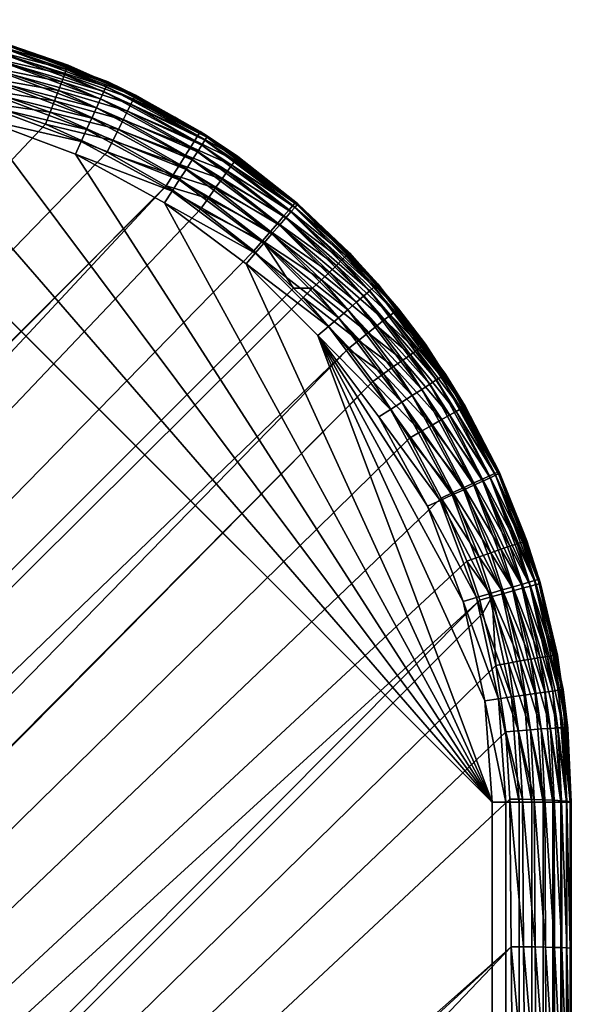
# Model space of a CAD drawing. Header units: inches. Extents: x 9 to 1809, y -164 to 1036.
# Tile 297 of 297: x 1795 to 1809, y 1011 to 1036. Entities that reach past the tile are written whole.
import ezdxf

# ---------------------------------------------------------------- set-up
doc = ezdxf.new("R2010")
doc.units = ezdxf.units.IN
doc.header["$MEASUREMENT"] = 0
doc.layers.get('0').update_dxf_attribs({"true_color": 0x1c1cb1})

msp = doc.modelspace()

# ---------------------------------------------------------------- meshes
at = {"color": 24, "true_color": 0xb01a1a}
mesh = msp.add_polyface(dxfattribs=at)
corners = [(1794.961, 1034.997, 906.431), (1792.892, 1035.44, 908.626), (1795.061, 1034.968, 908.626), (1796.261, 1034.556, 906.443), (1796.249, 1034.525, 908.626), (1794.544, 1033.463, 904.474), (1794.205, 1033.553, 904.469), (1794.633, 1033.777, 904.572), (1793.604, 1034.05, 904.56), (1794.716, 1034.07, 904.724), (1793.668, 1034.346, 904.712), (1794.789, 1034.335, 904.925), (1793.725, 1034.614, 904.914), (1794.852, 1034.563, 905.17), (1793.774, 1034.844, 905.159), (1794.901, 1034.748, 905.452), (1793.811, 1035.031, 905.44), (1794.937, 1034.884, 905.762), (1793.837, 1035.168, 905.749), (1794.957, 1034.968, 906.092), (1793.851, 1035.253, 906.078), (1796.713, 1034.372, 906.106), (1796.151, 1032.905, 904.487), (1796.27, 1033.21, 904.584), (1796.381, 1033.496, 904.735), (1796.48, 1033.754, 904.936), (1796.565, 1033.977, 905.182), (1796.634, 1034.157, 905.464), (1796.684, 1034.29, 905.775), (1793.852, 1035.282, 906.416), (1795.052, 1034.939, 908.974), (1795.027, 1034.852, 909.31), (1792.234, 1035.309, 909.626), (1794.985, 1034.711, 909.626), (1792.206, 1035.111, 909.912), (1794.929, 1034.519, 909.912), (1792.171, 1034.867, 910.159), (1794.86, 1034.282, 910.159), (1792.13, 1034.585, 910.359), (1794.779, 1034.009, 910.359), (1797.684, 1033.861, 909.31), (1797.623, 1033.727, 909.626), (1797.54, 1033.545, 909.912), (1797.438, 1033.321, 910.159), (1797.319, 1033.061, 910.359), (1794.69, 1033.705, 910.506), (1797.188, 1032.774, 910.506), (1794.595, 1033.382, 910.596), (1797.048, 1032.468, 910.596), (1794.497, 1033.049, 910.626), (1792.268, 1035.545, 908.974), (1797.722, 1033.943, 908.974), (1792.255, 1035.455, 909.31)]
mesh.append_faces([[corners[k] for k in face] for face in [(0, 1, 2), (0, 2, 3), (3, 2, 4), (5, 6, 7), (7, 6, 8), (7, 8, 9), (9, 8, 10), (9, 10, 11), (11, 10, 12), (11, 12, 13), (13, 12, 14), (13, 14, 15), (15, 14, 16), (15, 16, 17), (17, 16, 18), (17, 18, 19), (19, 18, 20), (0, 3, 21), (22, 5, 23), (23, 5, 7), (23, 7, 24), (24, 7, 9), (24, 9, 25), (25, 9, 11), (25, 11, 26), (26, 11, 13), (26, 13, 27), (27, 13, 15), (27, 15, 28), (28, 15, 17), (28, 17, 21), (21, 17, 19), (21, 19, 0), (0, 19, 20), (0, 20, 29), (4, 2, 30), (31, 32, 33), (33, 34, 35), (35, 36, 37), (37, 38, 39), (40, 31, 33), (41, 33, 35), (42, 35, 37), (43, 37, 39), (44, 39, 45), (46, 45, 47), (48, 47, 49), (30, 2, 50), (51, 30, 31), (31, 30, 52)]], dxfattribs={"color": 24})
mesh = msp.add_polyface(dxfattribs=at)
corners = [(1726.297, 939.653, 882.79), (1807.521, 1019.235, 904.45), (1807.774, 1017.558, 904.414), (1807.944, 1008.414, 904.229), (1732.573, 933.044, 884.034), (1807.907, 1012.127, 904.257), (1807.871, 1015.856, 904.359), (1806.137, 1023.462, 904.492), (1806.792, 1021.871, 904.483), (1722.46, 943.557, 882.543), (1807.115, 1020.884, 904.473), (1807.196, 1020.553, 904.469), (1722.33, 943.689, 882.534), (1803.793, 1027.233, 904.497), (1804.416, 1026.409, 904.497), (1805.344, 1024.976, 904.496), (1801.41, 1029.706, 904.497), (1802.409, 1028.761, 904.497), (1719.855, 946.207, 882.374), (1802.654, 1028.529, 904.497), (1799.2, 1031.345, 904.496), (1800.066, 1030.762, 904.497), (1717.075, 948.939, 882.551), (1794.205, 1033.553, 904.469), (1794.544, 1033.463, 904.474), (1796.151, 1032.905, 904.487), (1797.704, 1032.199, 904.494), (1711.849, 954.028, 883.063), (1782.062, 1034.296, 904.229), (1785.775, 1034.26, 904.257), (1713.301, 952.649, 882.79), (1789.504, 1034.223, 904.359), (1790.177, 1034.204, 904.383), (1791.861, 1034.046, 904.43), (1793.533, 1033.732, 904.461), (1790.185, 1034.525, 904.485), (1789.499, 1034.543, 904.462), (1790.191, 1034.824, 904.639), (1789.493, 1034.842, 904.616), (1790.194, 1035.094, 904.841), (1791.901, 1034.367, 904.53), (1791.936, 1034.666, 904.683), (1785.77, 1034.866, 904.52), (1789.485, 1035.111, 904.818), (1785.773, 1034.574, 904.363), (1782.062, 1034.889, 904.498), (1782.062, 1034.604, 904.339), (1792.171, 1034.867, 910.159), (1789.426, 1035.064, 910.159), (1789.426, 1034.778, 910.359), (1792.13, 1034.585, 910.359), (1789.426, 1034.462, 910.506), (1792.085, 1034.272, 910.506), (1789.426, 1034.125, 910.596), (1792.037, 1033.939, 910.596), (1789.426, 1033.778, 910.626), (1791.988, 1033.595, 910.626)]
mesh.append_faces([[corners[k] for k in face] for face in [(0, 1, 2), (3, 4, 5), (2, 6, 0), (0, 6, 5), (7, 8, 9), (9, 8, 10), (0, 10, 11), (0, 11, 1), (12, 13, 14), (9, 14, 15), (9, 15, 7), (16, 17, 18), (18, 17, 19), (18, 19, 13), (18, 20, 21), (18, 21, 16), (22, 23, 24), (24, 25, 22), (22, 25, 26), (22, 26, 20), (27, 28, 29), (30, 29, 31), (30, 31, 32), (32, 33, 30), (30, 33, 34), (30, 34, 23), (32, 31, 35), (35, 31, 36), (35, 36, 37), (37, 36, 38), (37, 38, 39), (40, 32, 35), (41, 35, 37), (42, 43, 38), (42, 38, 44), (44, 38, 36), (44, 36, 29), (29, 36, 31), (45, 42, 46), (46, 42, 44), (46, 44, 28), (28, 44, 29), (47, 48, 49), (50, 49, 51), (50, 51, 52), (52, 51, 53), (52, 53, 54), (54, 53, 55), (54, 55, 56)]], dxfattribs={"color": 24})
mesh = msp.add_polyface(dxfattribs=at)
corners = [(1796.261, 1034.556, 906.443), (1796.249, 1034.525, 908.626), (1796.721, 1034.4, 906.447), (1798.422, 1033.641, 906.456), (1797.734, 1033.971, 908.626), (1799.416, 1033.08, 906.458), (1799.405, 1033.059, 908.626), (1800.058, 1032.718, 906.46), (1800.239, 1032.603, 908.626), (1797.852, 1032.493, 904.589), (1796.151, 1032.905, 904.487), (1796.27, 1033.21, 904.584), (1797.991, 1032.769, 904.74), (1796.381, 1033.496, 904.735), (1798.115, 1033.018, 904.941), (1796.48, 1033.754, 904.936), (1798.222, 1033.233, 905.186), (1796.565, 1033.977, 905.182), (1798.309, 1033.407, 905.469), (1796.634, 1034.157, 905.464), (1798.372, 1033.535, 905.782), (1796.684, 1034.29, 905.775), (1798.41, 1033.614, 906.113), (1796.713, 1034.372, 906.106), (1800.043, 1032.693, 906.117), (1799.817, 1032.33, 905.187), (1799.921, 1032.496, 905.471), (1799.997, 1032.618, 905.784), (1797.722, 1033.943, 908.974), (1795.027, 1034.852, 909.31), (1797.684, 1033.861, 909.31), (1794.985, 1034.711, 909.626), (1797.623, 1033.727, 909.626), (1794.929, 1034.519, 909.912), (1797.54, 1033.545, 909.912), (1794.86, 1034.282, 910.159), (1797.438, 1033.321, 910.159), (1794.779, 1034.009, 910.359), (1797.319, 1033.061, 910.359), (1794.69, 1033.705, 910.506), (1797.188, 1032.774, 910.506), (1794.595, 1033.382, 910.596), (1797.048, 1032.468, 910.596), (1795.052, 1034.939, 908.974), (1799.853, 1032.002, 910.159), (1799.986, 1032.21, 909.912), (1800.094, 1032.378, 909.626), (1800.174, 1032.502, 909.31), (1800.223, 1032.578, 908.974)]
mesh.append_faces([[corners[k] for k in face] for face in [(0, 1, 2), (2, 1, 3), (3, 1, 4), (3, 4, 5), (5, 4, 6), (5, 6, 7), (7, 6, 8), (9, 10, 11), (9, 11, 12), (12, 11, 13), (12, 13, 14), (14, 13, 15), (14, 15, 16), (16, 15, 17), (16, 17, 18), (18, 17, 19), (18, 19, 20), (20, 19, 21), (20, 21, 22), (22, 21, 23), (3, 5, 24), (25, 14, 16), (26, 16, 18), (26, 18, 27), (27, 18, 20), (27, 20, 24), (24, 20, 22), (24, 22, 3), (3, 22, 23), (3, 23, 2), (2, 23, 0), (7, 24, 5), (28, 29, 30), (30, 31, 32), (32, 33, 34), (34, 35, 36), (36, 37, 38), (38, 39, 40), (40, 41, 42), (4, 1, 28), (28, 1, 43), (38, 44, 36), (36, 45, 34), (34, 46, 32), (32, 46, 47), (32, 47, 30), (30, 47, 48), (30, 48, 28), (28, 48, 6), (28, 6, 4)]], dxfattribs={"color": 24})
mesh = msp.add_polyface(dxfattribs=at)
corners = [(1807.944, 1008.414, 904.229), (1732.573, -61.487, 884.034), (1732.573, 933.044, 884.034), (1727.606, 933.044, 882.838), (1727.606, -61.487, 882.838), (1724.051, 933.044, 882.175), (1724.051, -61.487, 882.175), (1722.428, 933.044, 881.872), (1722.428, -61.487, 881.872), (1717.207, 933.044, 881.181), (1717.207, -61.487, 881.181), (1715.405, 933.044, 881.038), (1715.405, -61.487, 881.038), (1711.957, 933.044, 880.765), (1807.907, 1012.127, 904.257), (1727.574, 938.308, 883.043), (1726.297, 939.653, 882.79), (1727.563, 938.32, 883.041), (1722.46, 943.557, 882.543), (1807.115, 1020.884, 904.473), (1719.855, 946.207, 882.374), (1803.793, 1027.233, 904.497), (1722.33, 943.689, 882.534), (1804.416, 1026.409, 904.497), (1717.242, 948.776, 882.54), (1717.075, 948.939, 882.551), (1799.2, 1031.345, 904.496), (1713.301, 952.649, 882.79), (1794.205, 1033.553, 904.469), (1706.692, 958.926, 884.034), (1782.062, 1034.296, 904.229), (1711.849, 954.028, 883.063), (1785.775, 1034.26, 904.257), (1711.928, 953.954, 883.049), (1722.406, 938.309, 882.009), (1727.535, 938.28, 883.034), (1722.312, 943.537, 882.517), (1717.059, 948.756, 882.52), (1717.149, 943.559, 881.732), (1711.891, 948.78, 882.009), (1711.832, 953.935, 883.042), (1717.193, 938.309, 881.319), (1711.927, 943.559, 881.319), (1711.949, 938.309, 880.904)]
mesh.append_faces([[corners[k] for k in face] for face in [(0, 1, 2), (2, 1, 3), (3, 4, 5), (5, 6, 7), (7, 8, 9), (9, 10, 11), (11, 12, 13), (14, 2, 15), (16, 14, 17), (17, 14, 15), (18, 19, 16), (20, 21, 22), (22, 23, 18), (24, 25, 26), (24, 26, 20), (27, 28, 25), (29, 30, 31), (31, 32, 33), (33, 32, 27), (5, 7, 34), (16, 17, 35), (17, 15, 35), (35, 15, 2), (35, 2, 3), (20, 22, 36), (36, 22, 18), (36, 18, 34), (27, 25, 37), (37, 25, 24), (37, 24, 38), (38, 24, 20), (27, 39, 33), (33, 39, 40), (3, 5, 35), (35, 5, 34), (35, 34, 16), (16, 34, 18), (41, 9, 11), (20, 36, 38), (38, 36, 34), (38, 34, 41), (41, 34, 7), (41, 7, 9), (27, 37, 39), (39, 37, 38), (39, 38, 42), (42, 38, 41), (42, 41, 43), (43, 41, 11), (43, 11, 13)]], dxfattribs={"color": 24})
mesh = msp.add_polyface(dxfattribs=at)
corners = [(1791.988, -162.039, 910.626), (1794.497, -161.493, 910.626), (1807.426, -144.222, 910.627), (1796.904, -160.595, 910.626), (1799.158, -159.364, 910.626), (1789.426, -162.222, 910.626), (1789.426, 1033.778, 910.626), (1800.239, -161.047, 908.626), (1799.427, -161.542, 906.458), (1802.27, -159.527, 908.626), (1800.995, -160.536, 906.461), (1800.881, -158.589, 904.497), (1802.177, -157.449, 904.497), (1801.088, -158.849, 904.591), (1800.057, -159.212, 904.497), (1800.249, -159.483, 904.591), (1800.429, -159.736, 904.74), (1801.282, -159.092, 904.74), (1800.591, -159.965, 904.941), (1801.457, -159.312, 904.941), (1800.731, -160.162, 905.187), (1801.608, -159.501, 905.187), (1800.844, -160.322, 905.471), (1801.73, -159.655, 905.471), (1800.927, -160.44, 905.784), (1801.82, -159.768, 905.784), (1800.978, -160.512, 906.118), (1801.875, -159.837, 906.118), (1798.623, -160.139, 904.496), (1798.789, -160.426, 904.591), (1798.943, -160.694, 904.741), (1799.082, -160.936, 904.942), (1799.202, -161.145, 905.187), (1799.299, -161.314, 905.471), (1799.37, -161.439, 905.783), (1797.11, -160.933, 904.492), (1797.247, -161.232, 904.588), (1797.048, -160.911, 910.596), (1801.214, -157.825, 910.626), (1799.345, -159.656, 910.596), (1801.441, -158.088, 910.596), (1799.528, -159.94, 910.506), (1801.662, -158.342, 910.506), (1799.698, -160.206, 910.359), (1801.868, -158.581, 910.359), (1799.853, -160.446, 910.159), (1802.056, -158.797, 910.159), (1799.986, -160.653, 909.912), (1802.217, -158.983, 909.912), (1800.094, -160.821, 909.626), (1802.348, -159.134, 909.626), (1800.174, -160.945, 909.31), (1802.444, -159.246, 909.31), (1800.223, -161.021, 908.974), (1802.504, -159.314, 908.974), (1797.188, -161.217, 910.506), (1797.319, -161.505, 910.359)]
mesh.append_faces([[corners[k] for k in face] for face in [(0, 1, 2), (1, 3, 2), (2, 3, 4), (0, 2, 5), (5, 2, 6), (7, 8, 9), (9, 8, 10), (11, 12, 13), (14, 11, 15), (15, 11, 13), (15, 13, 16), (16, 13, 17), (16, 17, 18), (18, 17, 19), (18, 19, 20), (20, 19, 21), (20, 21, 22), (22, 23, 24), (24, 25, 26), (26, 27, 10), (28, 14, 29), (29, 14, 15), (29, 15, 30), (30, 15, 16), (30, 16, 31), (31, 16, 18), (31, 18, 32), (32, 18, 20), (33, 20, 22), (34, 22, 24), (35, 28, 36), (36, 28, 29), (4, 3, 37), (38, 4, 39), (38, 39, 40), (40, 39, 41), (40, 41, 42), (42, 41, 43), (42, 43, 44), (44, 43, 45), (44, 45, 46), (46, 45, 47), (48, 47, 49), (50, 49, 51), (52, 51, 53), (54, 53, 7), (4, 37, 39), (39, 37, 55), (39, 55, 41), (41, 56, 43)]], dxfattribs={"color": 24})
mesh = msp.add_polyface(dxfattribs=at)
corners = [(1794.497, 1033.049, 910.626), (1807.426, 1015.778, 910.626), (1796.904, 1032.152, 910.626), (1791.988, 1033.595, 910.626), (1789.426, 1033.778, 910.626), (1800.058, 1032.718, 906.46), (1800.239, 1032.603, 908.626), (1801.004, 1032.086, 906.461), (1797.704, 1032.199, 904.494), (1796.151, 1032.905, 904.487), (1797.852, 1032.493, 904.589), (1799.2, 1031.345, 904.496), (1799.376, 1031.625, 904.591), (1799.541, 1031.888, 904.741), (1797.991, 1032.769, 904.74), (1799.689, 1032.125, 904.942), (1798.115, 1033.018, 904.941), (1799.817, 1032.33, 905.187), (1798.222, 1033.233, 905.186), (1799.921, 1032.496, 905.471), (1800.066, 1030.762, 904.497), (1800.258, 1031.032, 904.591), (1800.438, 1031.286, 904.74), (1800.6, 1031.514, 904.941), (1800.74, 1031.712, 905.187), (1800.853, 1031.872, 905.471), (1800.937, 1031.989, 905.784), (1799.997, 1032.618, 905.784), (1800.988, 1032.062, 906.117), (1800.043, 1032.693, 906.117), (1801.627, 1029.958, 904.591), (1801.83, 1030.194, 904.74), (1799.158, 1030.921, 910.626), (1801.214, 1029.382, 910.626), (1801.441, 1029.644, 910.596), (1799.345, 1031.213, 910.596), (1797.048, 1032.468, 910.596), (1800.223, 1032.578, 908.974), (1799.405, 1033.059, 908.626), (1799.528, 1031.496, 910.506), (1797.188, 1032.774, 910.506), (1799.698, 1031.762, 910.359), (1797.319, 1033.061, 910.359), (1799.853, 1032.002, 910.159), (1797.438, 1033.321, 910.159), (1799.986, 1032.21, 909.912), (1797.54, 1033.545, 909.912), (1800.094, 1032.378, 909.626), (1801.662, 1029.899, 910.506), (1801.868, 1030.137, 910.359), (1802.056, 1030.353, 910.159), (1802.217, 1030.54, 909.912), (1802.348, 1030.691, 909.626)]
mesh.append_faces([[corners[k] for k in face] for face in [(0, 1, 2), (0, 3, 1), (1, 3, 4), (5, 6, 7), (8, 9, 10), (11, 8, 12), (12, 8, 10), (12, 10, 13), (13, 10, 14), (13, 14, 15), (15, 14, 16), (15, 16, 17), (17, 18, 19), (20, 11, 21), (21, 11, 12), (21, 12, 22), (22, 12, 13), (22, 13, 23), (23, 13, 15), (23, 15, 24), (24, 15, 17), (24, 17, 25), (25, 17, 19), (25, 19, 26), (26, 19, 27), (26, 27, 28), (28, 27, 29), (30, 20, 21), (31, 21, 22), (7, 28, 29), (7, 29, 5), (32, 33, 34), (2, 32, 35), (36, 0, 2), (37, 6, 38), (2, 35, 36), (36, 35, 39), (36, 39, 40), (40, 39, 41), (40, 41, 42), (42, 41, 43), (44, 43, 45), (46, 45, 47), (32, 34, 35), (35, 34, 48), (35, 48, 39), (39, 49, 41), (41, 50, 43), (43, 51, 45), (45, 52, 47)]], dxfattribs={"color": 24})
mesh = msp.add_polyface(dxfattribs=at)
corners = [(1809.426, 551.778, 908.626), (1809.426, 319.778, 906.161), (1809.426, 551.778, 906.161), (1809.426, 783.778, 908.626), (1809.426, 783.778, 906.161), (1809.426, 1015.778, 908.626), (1809.426, 1008.414, 906.161), (1809.426, 1012.088, 906.198), (1807.426, 1015.778, 910.626), (1789.426, 1033.778, 910.626), (1807.426, -144.222, 910.627), (1807.944, -136.858, 904.229), (1807.944, 1008.414, 904.229), (1808.252, 1008.414, 904.339), (1808.252, -136.858, 904.339), (1808.537, 1008.414, 904.498), (1808.537, -136.858, 904.498), (1808.793, 1008.414, 904.701), (1808.793, -136.858, 904.701), (1809.013, 1008.414, 904.944), (1809.013, -136.858, 904.944), (1809.19, 1008.414, 905.218), (1809.19, -136.858, 905.218), (1809.32, 1008.414, 905.518), (1809.32, -136.858, 905.518), (1809.399, 1008.414, 905.835), (1809.399, -136.858, 905.835), (1809.399, 1012.095, 905.867), (1809.317, 1012.101, 905.546), (1809.183, 1012.107, 905.243), (1809.001, 1012.113, 904.966), (1808.776, 1012.118, 904.722), (1808.514, 1012.122, 904.52), (1808.222, 1012.125, 904.363), (1807.907, 1012.127, 904.257), (1809.398, 1015.791, 905.973), (1809.314, 1015.804, 905.648), (1809.177, 1015.817, 905.341), (1808.99, 1015.828, 905.062), (1808.759, 1015.837, 904.818), (1807.773, -144.222, 910.596), (1807.773, 1015.778, 910.596), (1808.11, -144.222, 910.506), (1808.11, 1015.778, 910.506), (1808.426, -144.222, 910.359), (1808.426, 1015.778, 910.359), (1808.712, -144.222, 910.159), (1808.712, 1015.778, 910.159), (1808.958, -144.222, 909.912), (1808.958, 1015.778, 909.912), (1809.158, -144.222, 909.626), (1809.158, 1015.778, 909.626), (1809.306, -144.222, 909.31), (1809.306, 1015.778, 909.31), (1809.396, -144.222, 908.974), (1809.396, 1015.778, 908.974), (1809.426, 319.778, 908.626)]
mesh.append_faces([[corners[k] for k in face] for face in [(0, 1, 2), (0, 2, 3), (3, 2, 4), (3, 4, 5), (5, 4, 6), (5, 6, 7), (8, 9, 10), (11, 12, 13), (14, 13, 15), (16, 15, 17), (18, 17, 19), (20, 19, 21), (22, 21, 23), (24, 23, 25), (6, 4, 25), (25, 4, 2), (25, 2, 26), (7, 6, 27), (27, 6, 25), (27, 25, 28), (28, 25, 23), (28, 23, 29), (29, 23, 21), (29, 21, 30), (30, 21, 19), (30, 19, 31), (31, 19, 17), (31, 17, 32), (32, 17, 15), (32, 15, 33), (33, 15, 13), (33, 13, 34), (34, 13, 12), (35, 7, 27), (36, 27, 28), (37, 28, 29), (38, 29, 30), (39, 30, 31), (8, 40, 41), (41, 42, 43), (43, 44, 45), (45, 46, 47), (47, 48, 49), (49, 50, 51), (51, 52, 53), (53, 54, 55), (3, 5, 55), (55, 56, 0), (55, 0, 3)]], dxfattribs={"color": 24})
mesh = msp.add_polyface(dxfattribs=at)
corners = [(1801.004, 1032.086, 906.461), (1800.239, 1032.603, 908.626), (1802.276, 1031.091, 906.462), (1802.27, 1031.083, 908.626), (1802.47, 1030.939, 906.462), (1802.523, 1030.893, 908.626), (1803.825, 1029.658, 906.462), (1802.409, 1028.761, 904.497), (1801.41, 1029.706, 904.497), (1801.627, 1029.958, 904.591), (1802.451, 1030.916, 906.118), (1800.066, 1030.762, 904.497), (1800.258, 1031.032, 904.591), (1801.83, 1030.194, 904.74), (1800.438, 1031.286, 904.74), (1802.013, 1030.407, 904.94), (1800.6, 1031.514, 904.941), (1802.171, 1030.59, 905.186), (1800.74, 1031.712, 905.187), (1802.299, 1030.74, 905.47), (1800.853, 1031.872, 905.471), (1802.393, 1030.849, 905.784), (1800.937, 1031.989, 905.784), (1800.988, 1032.062, 906.117), (1802.654, 1028.529, 904.497), (1802.893, 1028.76, 904.59), (1803.117, 1028.976, 904.74), (1803.32, 1029.171, 904.94), (1803.494, 1029.339, 905.186), (1803.636, 1029.476, 905.47), (1803.74, 1029.576, 905.784), (1803.804, 1029.638, 906.118), (1801.214, 1029.382, 910.626), (1803.03, 1027.566, 910.626), (1803.292, 1027.793, 910.596), (1802.504, 1030.87, 908.974), (1799.528, 1031.496, 910.506), (1801.662, 1029.899, 910.506), (1801.868, 1030.137, 910.359), (1799.698, 1031.762, 910.359), (1802.056, 1030.353, 910.159), (1799.853, 1032.002, 910.159), (1802.217, 1030.54, 909.912), (1799.986, 1032.21, 909.912), (1802.348, 1030.691, 909.626), (1800.094, 1032.378, 909.626), (1802.444, 1030.802, 909.31), (1800.174, 1032.502, 909.31), (1800.223, 1032.578, 908.974), (1801.441, 1029.644, 910.596), (1803.547, 1028.014, 910.506), (1803.785, 1028.22, 910.359), (1804.001, 1028.408, 910.159), (1804.188, 1028.569, 909.912)]
mesh.append_faces([[corners[k] for k in face] for face in [(0, 1, 2), (2, 1, 3), (2, 3, 4), (4, 3, 5), (4, 5, 6), (7, 8, 9), (0, 2, 10), (8, 11, 9), (9, 12, 13), (13, 14, 15), (15, 14, 16), (15, 16, 17), (17, 16, 18), (17, 18, 19), (19, 18, 20), (19, 20, 21), (21, 20, 22), (21, 22, 10), (10, 22, 23), (10, 23, 0), (24, 7, 25), (25, 7, 9), (25, 9, 26), (26, 9, 13), (26, 13, 27), (27, 13, 15), (28, 15, 17), (29, 17, 19), (30, 19, 21), (31, 21, 10), (6, 10, 4), (4, 10, 2), (32, 33, 34), (35, 5, 3), (36, 37, 38), (39, 38, 40), (41, 40, 42), (43, 42, 44), (45, 44, 46), (45, 46, 47), (47, 46, 35), (47, 35, 48), (48, 35, 3), (48, 3, 1), (32, 34, 49), (49, 34, 50), (49, 50, 37), (37, 51, 38), (38, 52, 40), (40, 53, 42)]], dxfattribs={"color": 24})
mesh = msp.add_polyface(dxfattribs=at)
corners = [(1796.904, 1032.152, 910.626), (1807.426, 1015.778, 910.626), (1799.158, 1030.921, 910.626), (1803.03, 1027.566, 910.626), (1801.214, 1029.382, 910.626), (1806.697, 1020.849, 910.626), (1805.799, 1023.256, 910.626), (1804.569, 1025.51, 910.626), (1806.251, 1026.591, 908.626), (1806.746, 1025.779, 906.458), (1804.731, 1028.622, 908.626), (1805.741, 1027.347, 906.461), (1804.416, 1026.409, 904.497), (1803.793, 1027.233, 904.497), (1804.687, 1026.601, 904.591), (1804.053, 1027.44, 904.591), (1804.94, 1026.781, 904.74), (1804.297, 1027.634, 904.74), (1805.169, 1026.943, 904.941), (1804.516, 1027.809, 904.941), (1805.366, 1027.083, 905.187), (1804.705, 1027.96, 905.187), (1805.526, 1027.196, 905.471), (1804.859, 1028.082, 905.471), (1805.644, 1027.279, 905.784), (1804.972, 1028.172, 905.784), (1805.717, 1027.33, 906.118), (1805.344, 1024.976, 904.496), (1805.63, 1025.141, 904.591), (1805.898, 1025.295, 904.741), (1806.141, 1025.435, 904.942), (1806.349, 1025.554, 905.187), (1806.518, 1025.651, 905.471), (1806.643, 1025.723, 905.783), (1806.72, 1025.766, 906.116), (1806.137, 1023.462, 904.492), (1806.436, 1023.599, 904.588), (1806.115, 1023.4, 910.596), (1804.861, 1025.698, 910.596), (1803.292, 1027.793, 910.596), (1805.144, 1025.88, 910.506), (1803.547, 1028.014, 910.506), (1805.41, 1026.05, 910.359), (1803.785, 1028.22, 910.359), (1805.65, 1026.205, 910.159), (1804.001, 1028.408, 910.159), (1805.858, 1026.338, 909.912), (1804.188, 1028.569, 909.912), (1806.026, 1026.446, 909.626), (1804.339, 1028.7, 909.626), (1806.15, 1026.526, 909.31), (1804.45, 1028.796, 909.31), (1806.226, 1026.575, 908.974), (1804.518, 1028.855, 908.974), (1806.422, 1023.54, 910.506), (1806.709, 1023.671, 910.359), (1806.969, 1023.79, 910.159)]
mesh.append_faces([[corners[k] for k in face] for face in [(0, 1, 2), (1, 3, 4), (1, 4, 2), (3, 5, 6), (3, 6, 7), (8, 9, 10), (10, 9, 11), (12, 13, 14), (14, 13, 15), (14, 15, 16), (16, 15, 17), (16, 17, 18), (18, 17, 19), (18, 19, 20), (20, 21, 22), (22, 23, 24), (24, 25, 26), (27, 12, 28), (28, 12, 14), (28, 14, 29), (29, 14, 16), (29, 16, 30), (30, 16, 18), (30, 18, 31), (31, 18, 20), (32, 20, 22), (33, 22, 24), (34, 24, 26), (35, 27, 36), (36, 27, 28), (7, 6, 37), (3, 7, 38), (3, 38, 39), (39, 38, 40), (39, 40, 41), (41, 40, 42), (41, 42, 43), (43, 42, 44), (43, 44, 45), (45, 44, 46), (47, 46, 48), (49, 48, 50), (51, 50, 52), (53, 52, 8), (7, 37, 38), (38, 37, 54), (38, 54, 40), (40, 55, 42), (42, 56, 44)]], dxfattribs={"color": 24})
mesh = msp.add_polyface(dxfattribs=at)
corners = [(1803.825, 1029.658, 906.462), (1802.523, 1030.893, 908.626), (1804.541, 1028.875, 908.626), (1804.734, 1028.623, 906.462), (1804.731, 1028.622, 908.626), (1805.065, 1028.245, 906.462), (1805.741, 1027.347, 906.461), (1805.041, 1028.227, 906.118), (1803.32, 1029.171, 904.94), (1802.013, 1030.407, 904.94), (1803.494, 1029.339, 905.186), (1802.171, 1030.59, 905.186), (1803.636, 1029.476, 905.47), (1802.299, 1030.74, 905.47), (1803.74, 1029.576, 905.784), (1802.393, 1030.849, 905.784), (1803.804, 1029.638, 906.118), (1803.793, 1027.233, 904.497), (1802.654, 1028.529, 904.497), (1804.053, 1027.44, 904.591), (1802.893, 1028.76, 904.59), (1804.297, 1027.634, 904.74), (1803.117, 1028.976, 904.74), (1804.516, 1027.809, 904.941), (1804.705, 1027.96, 905.187), (1804.859, 1028.082, 905.471), (1804.972, 1028.172, 905.784), (1802.451, 1030.916, 906.118), (1805.366, 1027.083, 905.187), (1805.526, 1027.196, 905.471), (1805.644, 1027.279, 905.784), (1805.717, 1027.33, 906.118), (1804.518, 1028.855, 908.974), (1801.662, 1029.899, 910.506), (1803.547, 1028.014, 910.506), (1803.785, 1028.22, 910.359), (1801.868, 1030.137, 910.359), (1804.001, 1028.408, 910.159), (1802.056, 1030.353, 910.159), (1804.188, 1028.569, 909.912), (1802.217, 1030.54, 909.912), (1804.339, 1028.7, 909.626), (1802.348, 1030.691, 909.626), (1804.45, 1028.796, 909.31), (1802.444, 1030.802, 909.31), (1802.504, 1030.87, 908.974), (1805.858, 1026.338, 909.912), (1806.026, 1026.446, 909.626), (1806.15, 1026.526, 909.31), (1806.226, 1026.575, 908.974), (1806.251, 1026.591, 908.626)]
mesh.append_faces([[corners[k] for k in face] for face in [(0, 1, 2), (0, 2, 3), (3, 2, 4), (3, 4, 5), (4, 6, 5), (3, 5, 7), (8, 9, 10), (10, 11, 12), (12, 13, 14), (14, 15, 16), (3, 7, 0), (17, 18, 19), (19, 18, 20), (19, 20, 21), (21, 20, 22), (21, 22, 23), (23, 22, 8), (23, 8, 24), (24, 8, 10), (24, 10, 25), (25, 10, 12), (25, 12, 26), (26, 12, 14), (26, 14, 7), (7, 14, 16), (7, 16, 0), (0, 16, 27), (28, 23, 24), (29, 24, 25), (30, 25, 26), (31, 26, 7), (31, 7, 6), (6, 7, 5), (4, 2, 32), (33, 34, 35), (36, 35, 37), (38, 37, 39), (40, 39, 41), (40, 41, 42), (42, 41, 43), (42, 43, 44), (44, 43, 32), (44, 32, 45), (45, 32, 2), (45, 2, 1), (37, 46, 39), (39, 47, 41), (41, 48, 43), (43, 49, 32), (32, 50, 4)]], dxfattribs={"color": 24})
mesh = msp.add_polyface(dxfattribs=at)
corners = [(1807.243, 1018.34, 910.626), (1803.03, 1027.566, 910.626), (1807.426, 1015.778, 910.626), (1809.088, 1019.244, 908.626), (1809.078, 1019.491, 906.405), (1808.616, 1021.413, 908.626), (1809.223, 1018.624, 908.626), (1809.338, 1017.65, 906.365), (1809.113, 1019.25, 906.399), (1809.309, 1017.656, 906.029), (1807.521, 1019.235, 904.45), (1807.196, 1020.553, 904.469), (1807.429, 1020.973, 904.571), (1808.395, 1017.609, 904.668), (1807.84, 1019.294, 904.55), (1808.138, 1019.347, 904.702), (1808.665, 1017.629, 904.87), (1808.407, 1019.394, 904.904), (1808.897, 1017.644, 905.114), (1808.638, 1019.433, 905.149), (1809.085, 1017.654, 905.394), (1808.826, 1019.463, 905.43), (1809.224, 1017.658, 905.702), (1808.964, 1019.483, 905.739), (1809.049, 1019.492, 906.067), (1808.62, 1021.295, 906.091), (1808.536, 1021.276, 905.762), (1808.4, 1021.24, 905.452), (1808.215, 1021.191, 905.17), (1807.987, 1021.128, 904.925), (1807.722, 1021.055, 904.724), (1808.095, 1017.586, 904.514), (1806.697, 1020.849, 910.626), (1807.587, 1018.389, 910.596), (1809.193, 1018.62, 908.974), (1807.03, 1020.947, 910.596), (1807.92, 1018.437, 910.506), (1807.353, 1021.042, 910.506), (1808.233, 1018.482, 910.359), (1807.656, 1021.131, 910.359), (1808.516, 1018.523, 910.159), (1807.931, 1021.212, 910.159), (1808.76, 1018.558, 909.912), (1808.167, 1021.281, 909.912), (1808.957, 1018.586, 909.626), (1808.359, 1021.337, 909.626), (1809.103, 1018.607, 909.31), (1808.5, 1021.379, 909.31), (1808.587, 1021.404, 908.974)]
mesh.append_faces([[corners[k] for k in face] for face in [(0, 1, 2), (3, 4, 5), (6, 7, 3), (3, 7, 8), (3, 8, 4), (8, 7, 9), (10, 11, 12), (13, 14, 15), (13, 15, 16), (16, 15, 17), (16, 17, 18), (18, 17, 19), (18, 19, 20), (20, 19, 21), (20, 21, 22), (22, 21, 23), (22, 23, 9), (9, 23, 24), (9, 24, 8), (8, 24, 4), (25, 4, 24), (26, 24, 23), (27, 23, 21), (28, 21, 19), (28, 19, 29), (29, 19, 17), (29, 17, 30), (30, 17, 15), (30, 15, 12), (12, 15, 14), (12, 14, 10), (10, 14, 31), (32, 0, 33), (34, 6, 3), (32, 33, 35), (35, 33, 36), (35, 36, 37), (37, 36, 38), (37, 38, 39), (39, 38, 40), (39, 40, 41), (41, 40, 42), (41, 42, 43), (43, 42, 44), (43, 44, 45), (45, 44, 46), (45, 46, 47), (47, 46, 34), (47, 34, 48), (48, 34, 3)]], dxfattribs={"color": 24})
mesh = msp.add_polyface(dxfattribs=at)
corners = [(1807.243, 1018.34, 910.626), (1806.697, 1020.849, 910.626), (1803.03, 1027.566, 910.626), (1808.616, 1021.413, 908.626), (1809.078, 1019.491, 906.405), (1808.649, 1021.299, 906.431), (1808.173, 1022.601, 908.626), (1808.304, 1022.382, 906.441), (1808.211, 1022.615, 906.443), (1808.276, 1022.375, 906.101), (1806.792, 1021.871, 904.483), (1806.137, 1023.462, 904.492), (1807.101, 1021.979, 904.58), (1806.436, 1023.599, 904.588), (1807.391, 1022.078, 904.731), (1806.717, 1023.727, 904.738), (1807.651, 1022.168, 904.933), (1806.969, 1023.842, 904.94), (1807.876, 1022.244, 905.178), (1807.187, 1023.941, 905.185), (1808.059, 1022.305, 905.46), (1807.364, 1024.02, 905.468), (1808.193, 1022.349, 905.771), (1807.494, 1024.078, 905.78), (1808.62, 1021.295, 906.091), (1808.536, 1021.276, 905.762), (1808.4, 1021.24, 905.452), (1808.215, 1021.191, 905.17), (1807.987, 1021.128, 904.925), (1807.722, 1021.055, 904.724), (1807.429, 1020.973, 904.571), (1807.196, 1020.553, 904.469), (1807.115, 1020.884, 904.473), (1809.049, 1019.492, 906.067), (1808.964, 1019.483, 905.739), (1808.826, 1019.463, 905.43), (1805.799, 1023.256, 910.626), (1807.03, 1020.947, 910.596), (1808.587, 1021.404, 908.974), (1806.115, 1023.4, 910.596), (1807.353, 1021.042, 910.506), (1806.422, 1023.54, 910.506), (1807.656, 1021.131, 910.359), (1806.709, 1023.671, 910.359), (1807.931, 1021.212, 910.159), (1806.969, 1023.79, 910.159), (1808.167, 1021.281, 909.912), (1807.193, 1023.892, 909.912), (1808.359, 1021.337, 909.626), (1807.375, 1023.975, 909.626), (1808.5, 1021.379, 909.31), (1807.509, 1024.036, 909.31), (1807.591, 1024.074, 908.974), (1809.088, 1019.244, 908.626)]
mesh.append_faces([[corners[k] for k in face] for face in [(0, 1, 2), (3, 4, 5), (3, 5, 6), (5, 7, 6), (6, 7, 8), (8, 7, 9), (10, 11, 12), (12, 13, 14), (14, 15, 16), (16, 17, 18), (18, 19, 20), (20, 21, 22), (22, 23, 9), (7, 5, 9), (9, 5, 24), (9, 24, 22), (22, 24, 25), (22, 25, 20), (20, 25, 26), (20, 26, 18), (18, 26, 27), (18, 27, 16), (16, 27, 28), (16, 28, 14), (14, 28, 29), (14, 29, 12), (12, 29, 30), (12, 30, 10), (30, 31, 32), (30, 32, 10), (5, 4, 24), (24, 33, 25), (25, 34, 26), (26, 35, 27), (36, 1, 37), (38, 3, 6), (36, 37, 39), (39, 37, 40), (39, 40, 41), (41, 40, 42), (41, 42, 43), (43, 42, 44), (43, 44, 45), (45, 44, 46), (45, 46, 47), (47, 46, 48), (49, 48, 50), (51, 50, 38), (52, 38, 6), (38, 53, 3)]], dxfattribs={"color": 24})
mesh = msp.add_polyface(dxfattribs=at)
corners = [(1808.173, 1022.601, 908.626), (1808.211, 1022.615, 906.443), (1807.619, 1024.086, 908.626), (1807.601, 1024.124, 906.453), (1806.707, 1025.756, 908.626), (1806.746, 1025.779, 906.458), (1806.251, 1026.591, 908.626), (1806.349, 1025.554, 905.187), (1805.366, 1027.083, 905.187), (1806.518, 1025.651, 905.471), (1805.526, 1027.196, 905.471), (1806.643, 1025.723, 905.783), (1805.644, 1027.279, 905.784), (1806.72, 1025.766, 906.116), (1805.717, 1027.33, 906.118), (1805.741, 1027.347, 906.461), (1806.436, 1023.599, 904.588), (1805.63, 1025.141, 904.591), (1806.717, 1023.727, 904.738), (1805.898, 1025.295, 904.741), (1806.969, 1023.842, 904.94), (1806.141, 1025.435, 904.942), (1807.187, 1023.941, 905.185), (1807.364, 1024.02, 905.468), (1807.494, 1024.078, 905.78), (1807.574, 1024.114, 906.111), (1808.276, 1022.375, 906.101), (1807.101, 1021.979, 904.58), (1806.137, 1023.462, 904.492), (1807.391, 1022.078, 904.731), (1807.651, 1022.168, 904.933), (1807.876, 1022.244, 905.178), (1808.059, 1022.305, 905.46), (1808.193, 1022.349, 905.771), (1806.226, 1026.575, 908.974), (1805.144, 1025.88, 910.506), (1806.422, 1023.54, 910.506), (1806.709, 1023.671, 910.359), (1805.41, 1026.05, 910.359), (1806.969, 1023.79, 910.159), (1805.65, 1026.205, 910.159), (1807.193, 1023.892, 909.912), (1805.858, 1026.338, 909.912), (1807.375, 1023.975, 909.626), (1806.026, 1026.446, 909.626), (1807.509, 1024.036, 909.31), (1806.15, 1026.526, 909.31), (1807.591, 1024.074, 908.974), (1808.359, 1021.337, 909.626), (1808.5, 1021.379, 909.31), (1808.587, 1021.404, 908.974)]
mesh.append_faces([[corners[k] for k in face] for face in [(0, 1, 2), (2, 1, 3), (2, 3, 4), (4, 3, 5), (4, 5, 6), (7, 8, 9), (9, 10, 11), (11, 12, 13), (13, 14, 5), (5, 14, 15), (16, 17, 18), (18, 17, 19), (18, 19, 20), (20, 19, 21), (20, 21, 22), (22, 21, 7), (22, 7, 23), (23, 7, 9), (23, 9, 24), (24, 9, 11), (24, 11, 25), (25, 11, 13), (25, 13, 5), (1, 26, 3), (27, 28, 16), (29, 16, 18), (30, 18, 20), (31, 20, 22), (32, 22, 23), (33, 23, 24), (26, 24, 25), (26, 25, 3), (3, 25, 5), (4, 6, 34), (35, 36, 37), (38, 37, 39), (40, 39, 41), (40, 41, 42), (42, 41, 43), (42, 43, 44), (44, 43, 45), (44, 45, 46), (46, 45, 47), (46, 47, 34), (34, 47, 2), (34, 2, 4), (41, 48, 43), (43, 49, 45), (45, 50, 47), (47, 0, 2)]], dxfattribs={"color": 24})
mesh = msp.add_polyface(dxfattribs=at)
corners = [(1809.426, 1012.088, 906.198), (1809.426, 1015.778, 906.308), (1809.426, 1015.778, 908.626), (1809.223, 1018.624, 908.626), (1809.338, 1017.65, 906.365), (1809.398, 1015.791, 905.973), (1809.399, 1012.095, 905.867), (1809.314, 1015.804, 905.648), (1809.317, 1012.101, 905.546), (1809.177, 1015.817, 905.341), (1809.183, 1012.107, 905.243), (1808.99, 1015.828, 905.062), (1809.001, 1012.113, 904.966), (1808.759, 1015.837, 904.818), (1808.776, 1012.118, 904.722), (1808.49, 1015.845, 904.616), (1808.514, 1012.122, 904.52), (1808.191, 1015.852, 904.462), (1808.222, 1012.125, 904.363), (1807.871, 1015.856, 904.359), (1807.907, 1012.127, 904.257), (1808.095, 1017.586, 904.514), (1807.84, 1019.294, 904.55), (1808.395, 1017.609, 904.668), (1808.665, 1017.629, 904.87), (1808.897, 1017.644, 905.114), (1809.085, 1017.654, 905.394), (1809.224, 1017.658, 905.702), (1809.309, 1017.656, 906.029), (1807.521, 1019.235, 904.45), (1807.774, 1017.558, 904.414), (1807.243, 1018.34, 910.626), (1807.426, 1015.778, 910.626), (1807.773, 1015.778, 910.596), (1807.587, 1018.389, 910.596), (1808.11, 1015.778, 910.506), (1807.92, 1018.437, 910.506), (1808.426, 1015.778, 910.359), (1808.233, 1018.482, 910.359), (1808.712, 1015.778, 910.159), (1808.516, 1018.523, 910.159), (1808.958, 1015.778, 909.912), (1808.76, 1018.558, 909.912), (1809.158, 1015.778, 909.626), (1808.957, 1018.586, 909.626), (1809.306, 1015.778, 909.31), (1809.103, 1018.607, 909.31), (1809.396, 1015.778, 908.974), (1809.193, 1018.62, 908.974)]
mesh.append_faces([[corners[k] for k in face] for face in [(0, 1, 2), (2, 1, 3), (3, 1, 4), (1, 0, 5), (5, 6, 7), (7, 8, 9), (9, 10, 11), (11, 12, 13), (13, 14, 15), (15, 14, 16), (15, 16, 17), (17, 16, 18), (17, 18, 19), (19, 18, 20), (21, 22, 23), (17, 21, 15), (15, 21, 23), (15, 23, 13), (13, 23, 24), (13, 24, 11), (11, 24, 25), (11, 25, 9), (9, 25, 26), (9, 26, 7), (7, 26, 27), (7, 27, 5), (5, 27, 28), (5, 28, 1), (1, 28, 4), (29, 21, 30), (30, 21, 17), (30, 17, 19), (31, 32, 33), (31, 33, 34), (34, 33, 35), (34, 35, 36), (36, 35, 37), (36, 37, 38), (38, 37, 39), (38, 39, 40), (40, 39, 41), (40, 41, 42), (42, 41, 43), (42, 43, 44), (44, 43, 45), (44, 45, 46), (46, 45, 47), (46, 47, 48), (48, 47, 2), (48, 2, 3)]], dxfattribs={"color": 24})
mesh = msp.add_polyface(dxfattribs=at)
corners = [(1809.426, -144.222, 908.626), (1809.426, -140.532, 906.198), (1809.426, -136.858, 906.161), (1809.426, 87.778, 908.626), (1809.426, 87.778, 906.161), (1809.426, 319.778, 908.626), (1809.426, 319.778, 906.161), (1809.426, 551.778, 908.626), (1807.944, -136.858, 904.229), (1808.252, 1008.414, 904.339), (1808.252, -136.858, 904.339), (1808.537, 1008.414, 904.498), (1808.537, -136.858, 904.498), (1808.793, 1008.414, 904.701), (1808.793, -136.858, 904.701), (1809.013, 1008.414, 904.944), (1809.013, -136.858, 904.944), (1809.19, 1008.414, 905.218), (1809.19, -136.858, 905.218), (1809.32, 1008.414, 905.518), (1809.32, -136.858, 905.518), (1809.399, 1008.414, 905.835), (1809.399, -136.858, 905.835), (1809.426, 551.778, 906.161), (1809.426, -144.222, 906.308), (1809.399, -140.538, 905.867), (1809.398, -144.235, 905.973), (1809.317, -140.545, 905.546), (1809.314, -144.248, 905.648), (1809.183, -140.551, 905.243), (1809.177, -144.26, 905.341), (1809.001, -140.557, 904.966), (1808.99, -144.271, 905.062), (1808.776, -140.561, 904.722), (1808.759, -144.281, 904.818), (1808.514, -140.565, 904.52), (1808.49, -144.289, 904.616), (1808.222, -140.568, 904.363), (1807.907, -140.571, 904.257), (1807.426, 1015.778, 910.626), (1807.426, -144.222, 910.627), (1807.773, -144.222, 910.596), (1807.773, 1015.778, 910.596), (1808.11, -144.222, 910.506), (1808.11, 1015.778, 910.506), (1808.426, -144.222, 910.359), (1808.426, 1015.778, 910.359), (1808.712, -144.222, 910.159), (1808.712, 1015.778, 910.159), (1808.958, -144.222, 909.912), (1808.958, 1015.778, 909.912), (1809.158, -144.222, 909.626), (1809.158, 1015.778, 909.626), (1809.306, -144.222, 909.31), (1809.306, 1015.778, 909.31), (1809.396, -144.222, 908.974), (1809.396, 1015.778, 908.974)]
mesh.append_faces([[corners[k] for k in face] for face in [(0, 1, 2), (0, 2, 3), (3, 2, 4), (3, 4, 5), (5, 4, 6), (5, 6, 7), (8, 9, 10), (10, 11, 12), (12, 13, 14), (14, 15, 16), (16, 17, 18), (18, 19, 20), (20, 21, 22), (4, 2, 22), (22, 23, 6), (22, 6, 4), (1, 24, 25), (25, 26, 27), (27, 28, 29), (29, 30, 31), (31, 32, 33), (33, 34, 35), (35, 36, 37), (2, 1, 22), (22, 1, 25), (22, 25, 20), (20, 25, 27), (20, 27, 18), (18, 27, 29), (18, 29, 16), (16, 29, 31), (16, 31, 14), (14, 31, 33), (14, 33, 12), (12, 33, 35), (12, 35, 10), (10, 35, 37), (10, 37, 8), (8, 37, 38), (39, 40, 41), (42, 41, 43), (44, 43, 45), (46, 45, 47), (48, 47, 49), (50, 49, 51), (52, 51, 53), (54, 53, 55), (0, 3, 55), (55, 3, 5), (55, 5, 56)]], dxfattribs={"color": 24})

doc.saveas('drawing.dxf')
